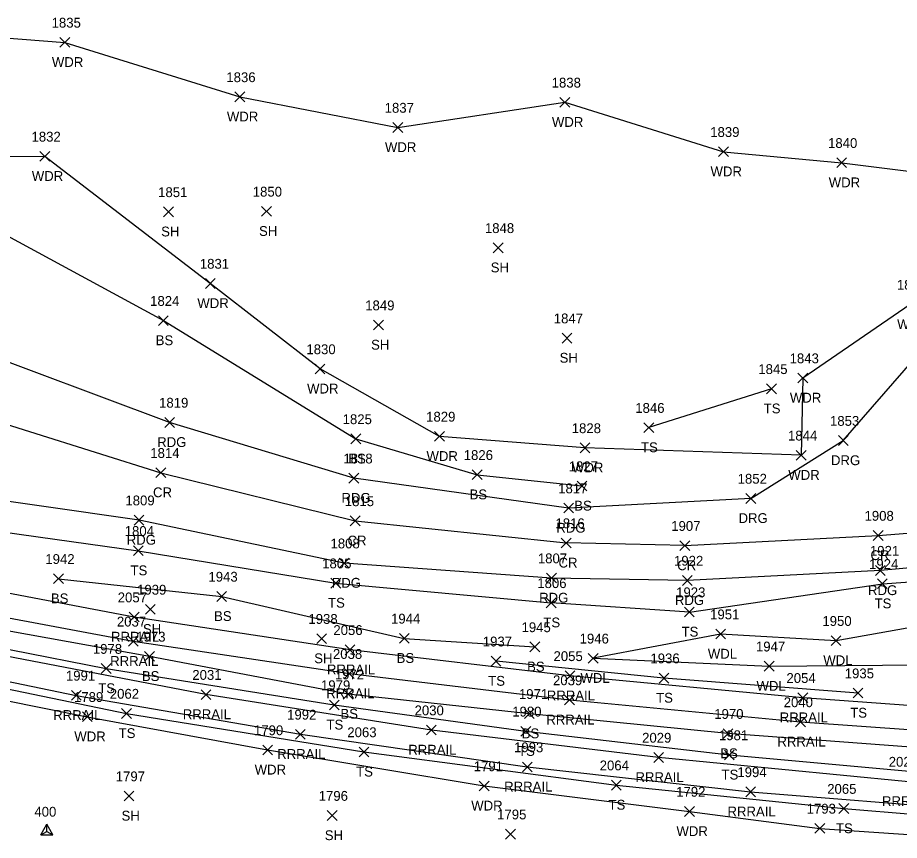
# Model space of a CAD drawing. Extents: x 1609623 to 1616187, y 756677 to 762826.
# Drawn here: x 1609877.2 to 1610056.5, y 761815 to 761982.4 of the extents above; entities that cross this region are included whole.
import ezdxf

# ---------------------------------------------------------------- set-up
doc = ezdxf.new("R2010")
doc.units = 0
for name, color, linetype in [('C_I', 7, 'Continuous'), ('CPSM', 7, 'Continuous'), ('L_A', 7, 'Continuous'), ('L_I', 7, 'Continuous'), ('L_TIC', 7, 'Continuous'), ('LAWA', 7, 'Continuous'), ('LELB', 7, 'Continuous'), ('P_A', 7, 'Continuous'), ('P_I', 7, 'Continuous'), ('P_TIC', 7, 'Continuous'), ('PEU', 7, 'Continuous'), ('PRC', 7, 'Continuous'), ('R_A', 7, 'Continuous'), ('R_I', 7, 'Continuous'), ('R_TIC', 7, 'Continuous'), ('RDG', 7, 'Continuous'), ('RR', 7, 'Continuous')]:
    doc.layers.add(name, color=color, linetype=linetype)

msp = doc.modelspace()

# ---------------------------------------------------------------- linework, layer by layer
at = {"layer": 'CPSM'}
for p, q in [((1609881.86, 761816.14), (1609883.11, 761818.31)), ((1609884.36, 761816.14), (1609883.11, 761818.31)), ((1609883.11, 761816.87), (1609883.11, 761818.31)), ((1609881.86, 761816.14), (1609883.11, 761816.87)), ((1609881.86, 761816.14), (1609884.36, 761816.14)), ((1609883.11, 761816.87), (1609883.11, 761816.87)), ((1609883.11, 761816.87), (1609884.36, 761816.14))]:
    msp.add_line(p, q, dxfattribs=at)
at = {"layer": 'L_TIC'}
for points in [[(1609885.78, 761976.35), (1609887.78, 761978.35)], [(1609887.78, 761976.35), (1609885.78, 761978.35)], [(1609921.36, 761965.26), (1609923.36, 761967.26)], [(1609923.36, 761965.26), (1609921.36, 761967.26)], [(1609987.47, 761964.16), (1609989.47, 761966.16)], [(1609989.47, 761964.16), (1609987.47, 761966.16)], [(1609953.51, 761959.04), (1609955.51, 761961.04)], [(1609955.51, 761959.04), (1609953.51, 761961.04)], [(1610019.72, 761954.11), (1610021.72, 761956.11)], [(1610021.72, 761954.11), (1610019.72, 761956.11)], [(1609881.7, 761953.17), (1609883.7, 761955.17)], [(1609883.7, 761953.17), (1609881.7, 761955.17)], [(1610043.76, 761951.87), (1610045.76, 761953.87)], [(1610045.76, 761951.87), (1610043.76, 761953.87)], [(1609906.87, 761941.88), (1609908.87, 761943.88)], [(1609908.87, 761941.88), (1609906.87, 761943.88)], [(1609926.77, 761941.98), (1609928.77, 761943.98)], [(1609928.77, 761941.98), (1609926.77, 761943.98)], [(1609973.89, 761934.57), (1609975.89, 761936.57)], [(1609975.89, 761934.57), (1609973.89, 761936.57)], [(1609915.35, 761927.31), (1609917.35, 761929.31)], [(1609917.35, 761927.31), (1609915.35, 761929.31)], [(1609905.81, 761919.76), (1609907.81, 761921.76)], [(1609907.81, 761919.76), (1609905.81, 761921.76)], [(1609949.56, 761918.85), (1609951.56, 761920.85)], [(1609951.56, 761918.85), (1609949.56, 761920.85)], [(1609987.9, 761916.2), (1609989.9, 761918.2)], [(1609989.9, 761916.2), (1609987.9, 761918.2)], [(1609937.68, 761909.93), (1609939.68, 761911.93)], [(1609939.68, 761909.93), (1609937.68, 761911.93)], [(1610035.86, 761908.08), (1610037.86, 761910.08)], [(1610037.86, 761908.08), (1610035.86, 761910.08)], [(1610029.49, 761905.89), (1610031.49, 761907.89)], [(1610031.49, 761905.89), (1610029.49, 761907.89)], [(1610004.53, 761897.99), (1610006.53, 761899.99)], [(1610006.53, 761897.99), (1610004.53, 761899.99)], [(1609961.95, 761896.21), (1609963.95, 761898.21)], [(1609963.95, 761896.21), (1609961.95, 761898.21)], [(1609944.96, 761895.7), (1609946.96, 761897.7)], [(1609946.96, 761895.7), (1609944.96, 761897.7)], [(1609991.55, 761893.87), (1609993.55, 761895.87)], [(1609993.55, 761893.87), (1609991.55, 761895.87)], [(1610035.53, 761892.37), (1610037.53, 761894.37)], [(1610037.53, 761892.37), (1610035.53, 761894.37)], [(1609969.64, 761888.41), (1609971.64, 761890.41)], [(1609971.64, 761888.41), (1609969.64, 761890.41)], [(1609990.93, 761886.12), (1609992.93, 761888.12)], [(1609992.93, 761886.12), (1609990.93, 761888.12)], [(1609900.72, 761872.96), (1609902.72, 761874.96)], [(1609902.72, 761872.96), (1609900.72, 761874.96)], [(1609884.5, 761867.26), (1609886.5, 761869.26)], [(1609886.5, 761867.26), (1609884.5, 761869.26)], [(1609940.89, 761866.37), (1609942.89, 761868.37)], [(1609942.89, 761866.37), (1609940.89, 761868.37)], [(1610052.03, 761866.24), (1610054.03, 761868.24)], [(1610054.03, 761866.24), (1610052.03, 761868.24)], [(1609917.68, 761863.66), (1609919.68, 761865.66)], [(1609919.68, 761863.66), (1609917.68, 761865.66)], [(1609984.68, 761862.36), (1609986.68, 761864.36)], [(1609986.68, 761862.36), (1609984.68, 761864.36)], [(1609903.17, 761861.02), (1609905.17, 761863.02)], [(1609905.17, 761861.02), (1609903.17, 761863.02)], [(1610012.78, 761860.49), (1610014.78, 761862.49)], [(1610014.78, 761860.49), (1610012.78, 761862.49)], [(1609938, 761855.08), (1609940, 761857.08)], [(1609940, 761855.08), (1609938, 761857.08)], [(1609954.8, 761855.13), (1609956.8, 761857.13)], [(1609956.8, 761855.13), (1609954.8, 761857.13)], [(1610019.13, 761856), (1610021.13, 761858)], [(1610021.13, 761856), (1610019.13, 761858)], [(1609981.34, 761853.39), (1609983.34, 761855.39)], [(1609983.34, 761853.39), (1609981.34, 761855.39)], [(1610042.6, 761854.66), (1610044.6, 761856.66)], [(1610044.6, 761854.66), (1610042.6, 761856.66)], [(1609903, 761851.46), (1609905, 761853.46)], [(1609905, 761851.46), (1609903, 761853.46)], [(1609973.46, 761850.49), (1609975.46, 761852.49)], [(1609975.46, 761850.49), (1609973.46, 761852.49)], [(1609993.21, 761851.08), (1609995.21, 761853.08)], [(1609995.21, 761851.08), (1609993.21, 761853.08)], [(1610029.01, 761849.47), (1610031.01, 761851.47)], [(1610031.01, 761849.47), (1610029.01, 761851.47)], [(1609894.17, 761848.99), (1609896.17, 761850.99)], [(1609896.17, 761848.99), (1609894.17, 761850.99)], [(1610007.61, 761847.05), (1610009.61, 761849.05)], [(1610009.61, 761847.05), (1610007.61, 761849.05)], [(1610047.08, 761844), (1610049.08, 761846)], [(1610049.08, 761844), (1610047.08, 761846)], [(1609943.38, 761843.79), (1609945.38, 761845.79)], [(1609945.38, 761843.79), (1609943.38, 761845.79)], [(1609940.57, 761841.59), (1609942.57, 761843.59)], [(1609942.57, 761841.59), (1609940.57, 761843.59)], [(1609890.34, 761839.19), (1609892.34, 761841.19)], [(1609892.34, 761839.19), (1609890.34, 761841.19)], [(1609898.31, 761839.85), (1609900.31, 761841.85)], [(1609900.31, 761839.85), (1609898.31, 761841.85)], [(1609980.24, 761839.8), (1609982.24, 761841.8)], [(1609982.24, 761839.8), (1609980.24, 761841.8)], [(1609979.54, 761836.23), (1609981.54, 761838.23)], [(1609981.54, 761836.23), (1609979.54, 761838.23)], [(1610020.62, 761835.75), (1610022.62, 761837.75)], [(1610022.62, 761835.75), (1610020.62, 761837.75)], [(1609927.02, 761832.43), (1609929.02, 761834.43)], [(1609929.02, 761832.43), (1609927.02, 761834.43)], [(1609946.61, 761832.03), (1609948.61, 761834.03)], [(1609948.61, 761832.03), (1609946.61, 761834.03)], [(1610020.92, 761831.42), (1610022.92, 761833.42)], [(1610022.92, 761831.42), (1610020.92, 761833.42)], [(1609971.06, 761825.11), (1609973.06, 761827.11)], [(1609973.06, 761825.11), (1609971.06, 761827.11)], [(1609997.93, 761825.28), (1609999.93, 761827.28)], [(1609999.93, 761825.28), (1609997.93, 761827.28)], [(1609898.82, 761823.06), (1609900.82, 761825.06)], [(1609900.82, 761823.06), (1609898.82, 761825.06)], [(1609940.15, 761819.09), (1609942.15, 761821.09)], [(1609942.15, 761819.09), (1609940.15, 761821.09)], [(1610012.79, 761819.92), (1610014.79, 761821.92)], [(1610014.79, 761819.92), (1610012.79, 761821.92)], [(1610044.2, 761820.51), (1610046.2, 761822.51)], [(1610046.2, 761820.51), (1610044.2, 761822.51)], [(1609976.39, 761815.31), (1609978.39, 761817.31)], [(1609978.39, 761815.31), (1609976.39, 761817.31)], [(1610039.32, 761816.48), (1610041.32, 761818.48)], [(1610041.32, 761816.48), (1610039.32, 761818.48)]]:
    msp.add_lwpolyline(points, dxfattribs=at)
at = {"layer": 'LAWA'}
for points in [[(1609992.55, 761894.87), (1609962.95, 761897.21), (1609938.68, 761910.93), (1609916.35, 761928.31), (1609882.7, 761954.17), (1609847.51, 761954.04), (1609857.22, 761979.64), (1609886.78, 761977.35), (1609922.36, 761966.26), (1609954.51, 761960.04), (1609988.47, 761965.16), (1610020.72, 761955.11), (1610044.76, 761952.87), (1610075.11, 761949.08), (1610058.67, 761924.04), (1610036.86, 761909.08), (1610036.53, 761893.37)], [(1610036.53, 761893.37), (1609992.55, 761894.87)], [(1609994.21, 761852.08), (1610030.01, 761850.47), (1610068.47, 761850.81), (1610068.73, 761860.11), (1610043.6, 761855.66), (1610020.13, 761857)], [(1609806.79, 761857.81), (1609848.56, 761848.75), (1609891.34, 761840.19), (1609928.02, 761833.43), (1609972.06, 761826.11), (1610013.79, 761820.92), (1610040.32, 761817.48)], [(1610020.13, 761857), (1609994.21, 761852.08)], [(1610040.32, 761817.48), (1610105.26, 761813.02)]]:
    msp.add_lwpolyline(points, dxfattribs=at)
at = {"layer": 'LELB'}
for points in [[(1609839.48, 761940.25), (1609870.94, 761940.26), (1609906.81, 761920.76), (1609945.96, 761896.7), (1609970.64, 761889.41), (1609991.93, 761887.12)], [(1610030.49, 761906.89), (1610005.53, 761898.99)], [(1609814.39, 761889.65), (1609860.44, 761879.67), (1609901.72, 761873.96), (1609941.89, 761867.37), (1609985.68, 761863.36)], [(1610013.78, 761861.49), (1610053.03, 761867.24), (1610097.84, 761870.5), (1610137.8, 761869.22), (1610175.38, 761871.56), (1610213.92, 761873.2)], [(1610115.39, 761829.24), (1610080.33, 761831.82), (1610080.32, 761831.81), (1610067.84, 761833.23), (1610064.53, 761833.97), (1610060.63, 761833.83), (1610021.62, 761836.75), (1609981.24, 761840.8), (1609944.38, 761844.79), (1609904, 761852.46), (1609862.59, 761859.91), (1609809.55, 761872.14), (1609808.99, 761869.38)], [(1609808.99, 761869.38), (1609856.47, 761857.61), (1609895.17, 761849.99), (1609941.57, 761842.59), (1609980.54, 761837.23), (1610021.92, 761832.42), (1610061.45, 761828.82), (1610098.2, 761827.1), (1610138.02, 761826.61), (1610177.04, 761825.41), (1610216.04, 761826.47), (1610216.04, 761826.46)], [(1609885.5, 761868.26), (1609918.68, 761864.66), (1609955.8, 761856.13), (1609982.34, 761854.39)], [(1610013.78, 761861.49), (1609985.68, 761863.36)], [(1610048.08, 761845), (1610008.61, 761848.05), (1609974.46, 761851.49)], [(1609853.79, 761850.29), (1609899.31, 761840.85), (1609947.61, 761833.03), (1609998.93, 761826.28), (1610045.2, 761821.51), (1610074.6, 761819.05), (1610109.29, 761817.31), (1610149.22, 761816.09), (1610195.79, 761816.27), (1610226.8, 761817.5)]]:
    msp.add_lwpolyline(points, dxfattribs=at)
at = {"layer": 'P_TIC'}
for points in [[(1609907.08, 761899.05), (1609909.08, 761901.05)], [(1609909.08, 761899.05), (1609907.08, 761901.05)], [(1609905.28, 761888.83), (1609907.28, 761890.83)], [(1609907.28, 761888.83), (1609905.28, 761890.83)], [(1609944.54, 761887.7), (1609946.54, 761889.7)], [(1609946.54, 761887.7), (1609944.54, 761889.7)], [(1609988.23, 761881.63), (1609990.23, 761883.63)], [(1609990.23, 761881.63), (1609988.23, 761883.63)], [(1609900.87, 761879.18), (1609902.87, 761881.18)], [(1609902.87, 761879.18), (1609900.87, 761881.18)], [(1609944.83, 761879.02), (1609946.83, 761881.02)], [(1609946.83, 761879.02), (1609944.83, 761881.02)], [(1609987.73, 761874.53), (1609989.73, 761876.53)], [(1609989.73, 761874.53), (1609987.73, 761876.53)], [(1610051.18, 761876.05), (1610053.18, 761878.05)], [(1610053.18, 761876.05), (1610051.18, 761878.05)], [(1610011.87, 761873.99), (1610013.87, 761875.99)], [(1610013.87, 761873.99), (1610011.87, 761875.99)], [(1609942.57, 761870.43), (1609944.57, 761872.43)], [(1609944.57, 761870.43), (1609942.57, 761872.43)], [(1609984.74, 761867.4), (1609986.74, 761869.4)], [(1609986.74, 761867.4), (1609984.74, 761869.4)], [(1610051.62, 761868.93), (1610053.62, 761870.93)], [(1610053.62, 761868.93), (1610051.62, 761870.93)], [(1610012.35, 761866.91), (1610014.35, 761868.91)], [(1610014.35, 761866.91), (1610012.35, 761868.91)]]:
    msp.add_lwpolyline(points, dxfattribs=at)
at = {"layer": 'PEU'}
for points in [[(1609989.23, 761882.63), (1609945.54, 761888.7), (1609908.08, 761900.05), (1609865.62, 761915.89), (1609831.01, 761930.59)], [(1609985.74, 761868.4), (1609943.57, 761871.43), (1609901.87, 761880.18), (1609861.63, 761885.95), (1609815.57, 761894.98)], [(1610217, 761878.73), (1610174.77, 761876.33), (1610133.16, 761874.56), (1610094.41, 761873.65), (1610052.62, 761869.93), (1610013.35, 761867.91)], [(1610013.35, 761867.91), (1609985.74, 761868.4)]]:
    msp.add_lwpolyline(points, dxfattribs=at)
at = {"layer": 'PRC'}
for points in [[(1609842.73, 761912.71), (1609866.17, 761902.42), (1609906.28, 761889.83), (1609945.83, 761880.02), (1609988.73, 761875.53)], [(1610012.87, 761874.99), (1610052.18, 761877.05), (1610092.88, 761880.29), (1610131.85, 761882.19), (1610172.93, 761884.85), (1610214.04, 761887.46), (1610250.72, 761891.17)], [(1610012.87, 761874.99), (1609988.73, 761875.53)]]:
    msp.add_lwpolyline(points, dxfattribs=at)
at = {"layer": 'R_TIC'}
for points in [[(1610044.08, 761895.36), (1610046.08, 761897.36)], [(1610046.08, 761895.36), (1610044.08, 761897.36)], [(1610025.29, 761883.59), (1610027.29, 761885.59)], [(1610027.29, 761883.59), (1610025.29, 761885.59)], [(1609899.87, 761859.46), (1609901.87, 761861.46)], [(1609901.87, 761859.46), (1609899.87, 761861.46)], [(1609899.7, 761854.53), (1609901.7, 761856.53)], [(1609901.7, 761854.53), (1609899.7, 761856.53)], [(1609943.78, 761852.81), (1609945.78, 761854.81)], [(1609945.78, 761852.81), (1609943.78, 761854.81)], [(1609943.64, 761847.95), (1609945.64, 761849.95)], [(1609945.64, 761847.95), (1609943.64, 761849.95)], [(1609988.49, 761847.51), (1609990.49, 761849.51)], [(1609990.49, 761847.51), (1609988.49, 761849.51)], [(1609888.11, 761843.53), (1609890.11, 761845.53)], [(1609890.11, 761843.53), (1609888.11, 761845.53)], [(1609914.47, 761843.69), (1609916.47, 761845.69)], [(1609916.47, 761843.69), (1609914.47, 761845.69)], [(1609988.39, 761842.6), (1609990.39, 761844.6)], [(1609990.39, 761842.6), (1609988.39, 761844.6)], [(1610035.86, 761843.06), (1610037.86, 761845.06)], [(1610037.86, 761843.06), (1610035.86, 761845.06)], [(1610035.39, 761838.13), (1610037.39, 761840.13)], [(1610037.39, 761838.13), (1610035.39, 761840.13)], [(1609933.67, 761835.61), (1609935.67, 761837.61)], [(1609935.67, 761835.61), (1609933.67, 761837.61)], [(1609960.32, 761836.48), (1609962.32, 761838.48)], [(1609962.32, 761836.48), (1609960.32, 761838.48)], [(1610006.52, 761830.91), (1610008.52, 761832.91)], [(1610008.52, 761830.91), (1610006.52, 761832.91)], [(1609979.82, 761828.97), (1609981.82, 761830.97)], [(1609981.82, 761828.97), (1609979.82, 761830.97)], [(1610025.24, 761823.91), (1610027.24, 761825.91)], [(1610027.24, 761823.91), (1610025.24, 761825.91)]]:
    msp.add_lwpolyline(points, dxfattribs=at)
at = {"layer": 'RDG'}
for points in [[(1610026.29, 761884.59), (1610045.08, 761896.36), (1610067.58, 761922.19), (1610087.85, 761949.96), (1610115.56, 761960.84), (1610110.97, 761947.43), (1610096.1, 761943.4), (1610076.94, 761917.47), (1610064.25, 761899.68), (1610061.53, 761886.05)], [(1610026.29, 761884.59), (1609989.23, 761882.63)]]:
    msp.add_lwpolyline(points, dxfattribs=at)
at = {"layer": 'RR'}
for points in [[(1610920.34, 761877.5), (1610875.2, 761880.63), (1610823.88, 761880.35), (1610770.14, 761877.16), (1610718.25, 761872.56), (1610624.39, 761862.75), (1610528.95, 761852.85), (1610433.45, 761843.38), (1610390.08, 761839.1), (1610343.15, 761834.31), (1610326.86, 761832.49), (1610295.2, 761829.73), (1610250.28, 761826.15), (1610201.81, 761823.95), (1610155.3, 761823.62), (1610106.26, 761824.63), (1610057.65, 761827.02), (1610007.52, 761831.91), (1609961.32, 761837.48), (1609915.47, 761844.69), (1609871.57, 761853.1), (1609828.18, 761862.73), (1609811.27, 761866.9)], [(1610356.77, 761837.2), (1610311.16, 761837.59), (1610274.66, 761838.51), (1610226.22, 761838.28), (1610178.94, 761837.67), (1610131.97, 761838.32), (1610083.45, 761840.67), (1610036.86, 761844.06), (1609989.49, 761848.51), (1609944.78, 761853.81), (1609900.87, 761860.46), (1609856.95, 761868.77), (1609813.49, 761878.61)], [(1609812.23, 761861.59), (1609849.51, 761852.68), (1609889.11, 761844.53), (1609934.67, 761836.61), (1609980.82, 761829.97), (1610026.24, 761824.91), (1610071.82, 761821.22), (1610118.39, 761819.39), (1610165.38, 761818.61), (1610213.1, 761819.4), (1610261.76, 761821.96), (1610309.94, 761826.07), (1610356.6, 761830.72), (1610389.15, 761834), (1610434.7, 761838.51), (1610480.7, 761843.13), (1610575.97, 761852.51), (1610672.94, 761862.83), (1610719.08, 761867.65), (1610767.25, 761871.97), (1610815.87, 761875.05), (1610864.69, 761875.82), (1610894.81, 761874.78)], [(1609812.59, 761873.79), (1609856.08, 761863.93), (1609900.7, 761855.53), (1609944.64, 761848.95), (1609989.39, 761843.6), (1610036.39, 761839.13), (1610083.14, 761835.83), (1610131.98, 761833.39), (1610178.86, 761832.74), (1610226.26, 761833.42), (1610274.6, 761833.63)]]:
    msp.add_lwpolyline(points, dxfattribs=at)

# ---------------------------------------------------------------- texts
at = {"layer": 'C_I'}
msp.add_text('400', height=2, dxfattribs=at).set_placement((1609880.58, 761819.87))
at = {"layer": 'L_A'}
for s, p in [('WDR', (1609884.14, 761972.35)), ('WDR', (1609919.73, 761961.26)), ('WDR', (1609985.83, 761960.16)), ('WDR', (1609951.87, 761955.04)), ('WDR', (1610018.08, 761950.11)), ('WDR', (1609880.06, 761949.17)), ('WDR', (1610042.12, 761947.87)), ('SH', (1609906.36, 761937.88)), ('SH', (1609926.26, 761937.98)), ('SH', (1609973.38, 761930.57)), ('WDR', (1609913.72, 761923.31)), ('WDR', (1610056.03, 761919.04)), ('BS', (1609905.25, 761915.76)), ('SH', (1609949.05, 761914.85)), ('SH', (1609987.39, 761912.2)), ('WDR', (1609936.04, 761905.93)), ('WDR', (1610034.22, 761904.08)), ('TS', (1610028.9, 761901.89)), ('TS', (1610003.94, 761893.99)), ('BS', (1609944.41, 761891.7)), ('WDR', (1609960.32, 761892.21)), ('WDR', (1609989.91, 761889.87)), ('WDR', (1610033.9, 761888.37)), ('BS', (1609969.08, 761884.41)), ('BS', (1609990.37, 761882.12)), ('TS', (1609900.13, 761868.96)), ('BS', (1609883.94, 761863.26)), ('TS', (1609940.3, 761862.37)), ('TS', (1610051.44, 761862.24)), ('BS', (1609917.12, 761859.66)), ('TS', (1609984.09, 761858.36)), ('SH', (1609902.66, 761857.02)), ('TS', (1610012.19, 761856.49)), ('SH', (1609937.49, 761851.08)), ('BS', (1609954.24, 761851.13)), ('WDL', (1610017.54, 761852)), ('BS', (1609980.78, 761849.39)), ('WDL', (1610041.02, 761850.66)), ('BS', (1609902.44, 761847.46)), ('TS', (1609972.87, 761846.49)), ('WDL', (1609991.63, 761847.08)), ('TS', (1609893.58, 761844.99)), ('WDL', (1610027.43, 761845.47)), ('TS', (1610007.02, 761843.05)), ('BS', (1609942.82, 761839.79)), ('TS', (1610046.49, 761840)), ('TS', (1609939.98, 761837.59)), ('WDR', (1609888.7, 761835.19)), ('TS', (1609897.72, 761835.85)), ('BS', (1609979.68, 761835.8)), ('TS', (1609978.95, 761832.23)), ('BS', (1610020.06, 761831.75)), ('WDR', (1609925.38, 761828.43)), ('TS', (1609946.02, 761828.03)), ('TS', (1610020.32, 761827.42)), ('WDR', (1609969.42, 761821.11)), ('TS', (1609997.34, 761821.28)), ('SH', (1609898.31, 761819.06)), ('WDR', (1610011.15, 761815.92)), ('TS', (1610043.61, 761816.51)), ('SH', (1609939.64, 761815.09))]:
    msp.add_text(s, height=2, dxfattribs=at).set_placement(p)
at = {"layer": 'L_I'}
for s, p in [('1835', (1609884.09, 761980.35)), ('1836', (1609919.62, 761969.26)), ('1838', (1609985.78, 761968.16)), ('1837', (1609951.82, 761963.04)), ('1832', (1609880, 761957.17)), ('1839', (1610018.02, 761958.11)), ('1840', (1610041.98, 761955.87)), ('1851', (1609905.75, 761945.88)), ('1850', (1609924.99, 761945.98)), ('1848', (1609972.2, 761938.57)), ('1831', (1609914.23, 761931.31)), ('1842', (1610055.98, 761927.04)), ('1824', (1609904.12, 761923.76)), ('1849', (1609947.86, 761922.85)), ('1847', (1609986.21, 761920.2)), ('1830', (1609935.9, 761913.93)), ('1843', (1610034.17, 761912.08)), ('1845', (1610027.8, 761909.89)), ('1846', (1610002.78, 761901.99)), ('1825', (1609943.27, 761899.7)), ('1829', (1609960.25, 761900.21)), ('1828', (1609989.86, 761897.87)), ('1844', (1610033.84, 761896.37)), ('1826', (1609967.89, 761892.41)), ('1827', (1609989.24, 761890.12)), ('1804', (1609898.95, 761876.96)), ('1942', (1609882.81, 761871.26)), ('1805', (1609939.11, 761870.37)), ('1924', (1610050.33, 761870.24)), ('1943', (1609915.98, 761867.66)), ('1806', (1609982.85, 761866.36)), ('1939', (1609901.47, 761865.02)), ('1923', (1610011.09, 761864.49)), ('1938', (1609936.31, 761859.08)), ('1944', (1609953.11, 761859.13)), ('1951', (1610018, 761860)), ('1950', (1610040.83, 761858.66)), ('1945', (1609979.65, 761857.39)), ('1973', (1609901.3, 761855.46)), ('1946', (1609991.46, 761855.08)), ('1978', (1609892.47, 761852.99)), ('1937', (1609971.77, 761854.49)), ('1947', (1610027.32, 761853.47)), ('1936', (1610005.86, 761851.05)), ('1972', (1609941.69, 761847.79)), ('1935', (1610045.38, 761848)), ('1979', (1609938.87, 761845.59)), ('1789', (1609888.64, 761843.19)), ('2062', (1609895.92, 761843.85)), ('1971', (1609979.12, 761843.8)), ('1980', (1609977.76, 761840.23)), ('1970', (1610018.84, 761839.75)), ('1790', (1609925.24, 761836.43)), ('2063', (1609944.22, 761836.03)), ('1981', (1610019.79, 761835.42)), ('1791', (1609969.93, 761829.11)), ('2064', (1609995.54, 761829.28)), ('1797', (1609897.13, 761827.06)), ('2065', (1610041.81, 761824.51)), ('1796', (1609938.4, 761823.09)), ('1792', (1610011.1, 761823.92)), ('1795', (1609974.69, 761819.31)), ('1793', (1610037.63, 761820.48))]:
    msp.add_text(s, height=2, dxfattribs=at).set_placement(p)
at = {"layer": 'P_A'}
for s, p in [('RDG', (1609905.56, 761895.05)), ('CR', (1609904.71, 761884.83)), ('RDG', (1609943.03, 761883.7)), ('RDG', (1609986.72, 761877.63)), ('RDG', (1609899.36, 761875.18)), ('CR', (1609944.27, 761875.02)), ('CR', (1610050.61, 761872.05)), ('CR', (1609987.17, 761870.53)), ('CR', (1610011.3, 761869.99)), ('RDG', (1609941.06, 761866.43)), ('RDG', (1610050.11, 761864.93)), ('RDG', (1609983.23, 761863.4)), ('RDG', (1610010.84, 761862.91))]:
    msp.add_text(s, height=2, dxfattribs=at).set_placement(p)
at = {"layer": 'P_I'}
for s, p in [('1819', (1609905.94, 761903.05)), ('1814', (1609904.15, 761892.83)), ('1818', (1609943.42, 761891.7)), ('1817', (1609987.1, 761885.63)), ('1809', (1609899.09, 761883.18)), ('1815', (1609943.71, 761883.02)), ('1908', (1610049.4, 761880.05)), ('1816', (1609986.55, 761878.53)), ('1907', (1610010.09, 761877.99)), ('1808', (1609940.8, 761874.43)), ('1921', (1610050.5, 761872.93)), ('1807', (1609982.97, 761871.4)), ('1922', (1610010.66, 761870.91))]:
    msp.add_text(s, height=2, dxfattribs=at).set_placement(p)
at = {"layer": 'R_A'}
for s, p in [('DRG', (1610042.57, 761891.36)), ('DRG', (1610023.78, 761879.59)), ('RRRAIL', (1609896.16, 761855.46)), ('RRRAIL', (1609895.99, 761850.53)), ('RRRAIL', (1609940.07, 761848.81)), ('RRRAIL', (1609939.93, 761843.95)), ('RRRAIL', (1609984.78, 761843.51)), ('RRRAIL', (1609884.41, 761839.53)), ('RRRAIL', (1609910.76, 761839.69)), ('RRRAIL', (1609984.69, 761838.6)), ('RRRAIL', (1610032.15, 761839.06)), ('RRRAIL', (1610031.68, 761834.13)), ('RRRAIL', (1609929.96, 761831.61)), ('RRRAIL', (1609956.61, 761832.48)), ('RRRAIL', (1610002.81, 761826.91)), ('RRRAIL', (1609976.12, 761824.97)), ('RRRAIL', (1610052.95, 761822.02)), ('RRRAIL', (1610021.53, 761819.91))]:
    msp.add_text(s, height=2, dxfattribs=at).set_placement(p)
at = {"layer": 'R_I'}
for s, p in [('1853', (1610042.38, 761899.36)), ('1852', (1610023.6, 761887.59)), ('2057', (1609897.53, 761863.46)), ('2037', (1609897.36, 761858.53)), ('2056', (1609941.38, 761856.81)), ('2038', (1609941.3, 761851.95)), ('2055', (1609986.15, 761851.51)), ('1991', (1609886.99, 761847.53)), ('2031', (1609912.7, 761847.69)), ('2039', (1609986.05, 761846.6)), ('2054', (1610033.52, 761847.06)), ('2040', (1610032.96, 761842.13)), ('2030', (1609957.9, 761840.48)), ('1992', (1609931.98, 761839.61)), ('2029', (1610004.17, 761834.91)), ('1993', (1609978.13, 761832.97)), ('2028', (1610054.32, 761830.02)), ('1994', (1610023.54, 761827.91))]:
    msp.add_text(s, height=2, dxfattribs=at).set_placement(p)

doc.saveas('drawing.dxf')
